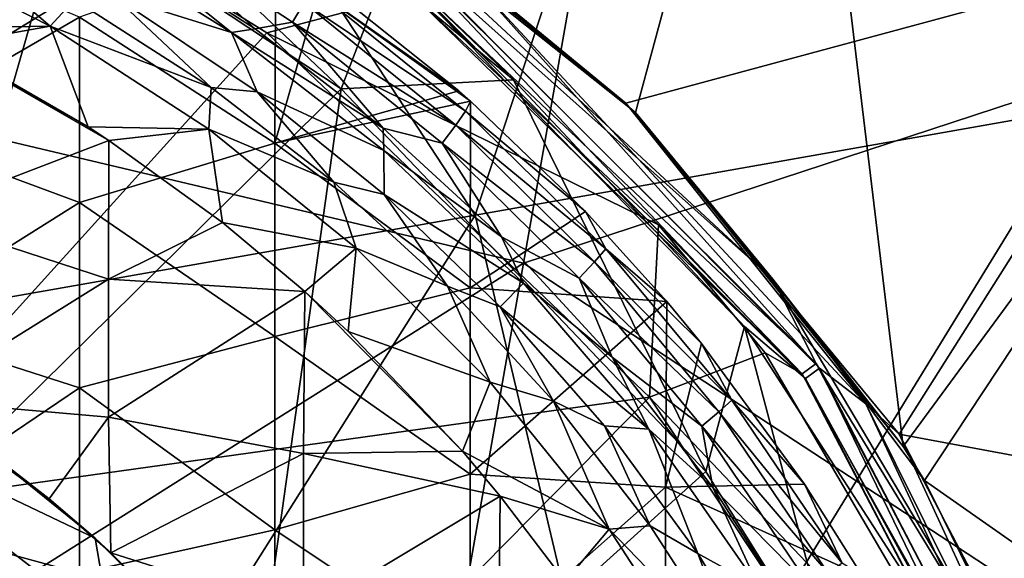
# Model space of a CAD drawing. Extents: x -65 to 803, y -691 to 80.
# Tile 270 of 281: x 750.44 to 763.76, y -105.77 to -98.47. Entities that reach past the tile are written whole.
import ezdxf

# ---------------------------------------------------------------- set-up
doc = ezdxf.new("R2010")
doc.units = 0
doc.header["$LTSCALE"] = 101.851852
for name, color, linetype in [('180', 7, 'CONTINUOUS'), ('182', 7, 'CONTINUOUS'), ('195', 7, 'CONTINUOUS'), ('196', 7, 'CONTINUOUS'), ('197', 7, 'CONTINUOUS'), ('198', 7, 'CONTINUOUS'), ('199', 7, 'CONTINUOUS'), ('214', 7, 'CONTINUOUS'), ('228', 7, 'CONTINUOUS'), ('229', 7, 'CONTINUOUS'), ('230', 7, 'CONTINUOUS'), ('256', 7, 'CONTINUOUS'), ('267', 7, 'CONTINUOUS'), ('310', 7, 'CONTINUOUS'), ('311', 7, 'CONTINUOUS'), ('312', 7, 'CONTINUOUS'), ('338', 7, 'CONTINUOUS'), ('349', 7, 'CONTINUOUS')]:
    doc.layers.add(name, color=color, linetype=linetype)

msp = doc.modelspace()

# ---------------------------------------------------------------- linework, layer by layer
at = {"layer": '180', "color": 7, "linetype": 'CONTINUOUS'}
for points in [[(751.695, -97.357, -56.867), (751.953, -97.079, -54.253), (753.621, -98.599, -56.867), (751.695, -97.357, -56.867)], [(751.953, -97.079, -54.253), (754.129, -98.509, -54.253), (753.621, -98.599, -56.867), (751.953, -97.079, -54.253)], [(754.129, -98.509, -54.253), (751.953, -97.079, -54.253), (754.284, -98.248, -51.628), (754.129, -98.509, -54.253)], [(756.468, -99.711, -48.995), (754.284, -98.248, -51.628), (754.395, -98.041, -48.995), (756.468, -99.711, -48.995)], [(756.377, -99.436, -46.7), (754.395, -98.041, -48.995), (754.521, -97.952, -46.7), (756.377, -99.436, -46.7)], [(756.468, -99.711, -48.995), (754.395, -98.041, -48.995), (756.537, -99.577, -46.7), (756.468, -99.711, -48.995)], [(756.537, -99.577, -46.7), (754.395, -98.041, -48.995), (756.377, -99.436, -46.7), (756.537, -99.577, -46.7)], [(756.335, -99.904, -51.628), (754.129, -98.509, -54.253), (754.284, -98.248, -51.628), (756.335, -99.904, -51.628)], [(756.335, -99.904, -51.628), (754.284, -98.248, -51.628), (756.468, -99.711, -48.995), (756.335, -99.904, -51.628)], [(753.621, -98.599, -56.867), (754.129, -98.509, -54.253), (755.354, -99.942, -56.867), (753.621, -98.599, -56.867)], [(754.129, -98.509, -54.253), (756.153, -100.146, -54.253), (755.354, -99.942, -56.867), (754.129, -98.509, -54.253)], [(756.153, -100.146, -54.253), (754.129, -98.509, -54.253), (756.335, -99.904, -51.628), (756.153, -100.146, -54.253)], [(758.092, -101.073, -46.7), (756.468, -99.711, -48.995), (756.537, -99.577, -46.7), (758.092, -101.073, -46.7)], [(758.366, -101.579, -48.995), (756.335, -99.904, -51.628), (756.468, -99.711, -48.995), (758.366, -101.579, -48.995)], [(758.366, -101.579, -48.995), (756.468, -99.711, -48.995), (758.092, -101.073, -46.7), (758.366, -101.579, -48.995)], [(758.212, -101.755, -51.628), (756.153, -100.146, -54.253), (756.335, -99.904, -51.628), (758.212, -101.755, -51.628)], [(758.212, -101.755, -51.628), (756.335, -99.904, -51.628), (758.366, -101.579, -48.995), (758.212, -101.755, -51.628)], [(755.354, -99.942, -56.867), (756.153, -100.146, -54.253), (756.956, -101.415, -56.867), (755.354, -99.942, -56.867)], [(756.153, -100.146, -54.253), (758.005, -101.976, -54.253), (756.956, -101.415, -56.867), (756.153, -100.146, -54.253)], [(758.005, -101.976, -54.253), (756.153, -100.146, -54.253), (758.212, -101.755, -51.628), (758.005, -101.976, -54.253)], [(759.191, -102.291, -46.7), (758.366, -101.579, -48.995), (758.092, -101.073, -46.7), (759.191, -102.291, -46.7)], [(756.956, -101.415, -56.867), (758.005, -101.976, -54.253), (758.451, -103.044, -56.867), (756.956, -101.415, -56.867)], [(760.07, -103.625, -48.995), (758.212, -101.755, -51.628), (758.366, -101.579, -48.995), (760.07, -103.625, -48.995)], [(760.07, -103.625, -48.995), (758.366, -101.579, -48.995), (759.66, -102.859, -46.7), (760.07, -103.625, -48.995)], [(759.66, -102.859, -46.7), (758.366, -101.579, -48.995), (759.191, -102.291, -46.7), (759.66, -102.859, -46.7)], [(759.897, -103.782, -51.628), (758.005, -101.976, -54.253), (758.212, -101.755, -51.628), (759.897, -103.782, -51.628)], [(759.897, -103.782, -51.628), (758.212, -101.755, -51.628), (760.07, -103.625, -48.995), (759.897, -103.782, -51.628)], [(758.005, -101.976, -54.253), (759.667, -103.979, -54.253), (758.451, -103.044, -56.867), (758.005, -101.976, -54.253)], [(759.667, -103.979, -54.253), (758.005, -101.976, -54.253), (759.897, -103.782, -51.628), (759.667, -103.979, -54.253)], [(761.056, -104.763, -46.7), (760.07, -103.625, -48.995), (759.66, -102.859, -46.7), (761.056, -104.763, -46.7)], [(758.451, -103.044, -56.867), (759.667, -103.979, -54.253), (759.812, -104.807, -56.867), (758.451, -103.044, -56.867)], [(761.562, -105.83, -48.995), (759.897, -103.782, -51.628), (760.07, -103.625, -48.995), (761.562, -105.83, -48.995)], [(761.562, -105.83, -48.995), (760.07, -103.625, -48.995), (761.056, -104.763, -46.7), (761.562, -105.83, -48.995)], [(761.373, -105.966, -51.628), (759.667, -103.979, -54.253), (759.897, -103.782, -51.628), (761.373, -105.966, -51.628)], [(761.373, -105.966, -51.628), (759.897, -103.782, -51.628), (761.562, -105.83, -48.995), (761.373, -105.966, -51.628)], [(759.667, -103.979, -54.253), (761.124, -106.137, -54.253), (759.812, -104.807, -56.867), (759.667, -103.979, -54.253)], [(761.124, -106.137, -54.253), (759.667, -103.979, -54.253), (761.373, -105.966, -51.628), (761.124, -106.137, -54.253)], [(759.812, -104.807, -56.867), (761.124, -106.137, -54.253), (761.067, -106.767, -56.867), (759.812, -104.807, -56.867)], [(761.84, -106.009, -46.7), (761.562, -105.83, -48.995), (761.056, -104.763, -46.7), (761.84, -106.009, -46.7)]]:
    msp.add_3dface(points, dxfattribs=at)
at = {"layer": '182', "color": 7, "linetype": 'CONTINUOUS'}
for points in [[(748.603, -97.332, -46.7), (748.603, -99.97, -46.7), (751.246, -98.441, -46.7), (748.603, -97.332, -46.7)], [(753.9, -97.512, -46.7), (751.246, -98.441, -46.7), (753.888, -100.148, -46.7), (753.9, -97.512, -46.7)], [(754.521, -97.952, -46.7), (753.9, -97.512, -46.7), (753.888, -100.148, -46.7), (754.521, -97.952, -46.7)], [(756.377, -99.436, -46.7), (754.521, -97.952, -46.7), (753.888, -100.148, -46.7), (756.377, -99.436, -46.7)], [(751.246, -98.441, -46.7), (748.603, -99.97, -46.7), (751.246, -100.95, -46.7), (751.246, -98.441, -46.7)], [(751.246, -98.441, -46.7), (751.246, -100.95, -46.7), (753.888, -100.148, -46.7), (751.246, -98.441, -46.7)], [(756.537, -99.577, -46.7), (756.377, -99.436, -46.7), (753.888, -100.148, -46.7), (756.537, -99.577, -46.7)], [(756.537, -99.577, -46.7), (753.888, -100.148, -46.7), (756.531, -102.105, -46.7), (756.537, -99.577, -46.7)], [(758.092, -101.073, -46.7), (756.537, -99.577, -46.7), (756.531, -102.105, -46.7), (758.092, -101.073, -46.7)], [(748.603, -99.97, -46.7), (748.603, -102.609, -46.7), (751.246, -100.95, -46.7), (748.603, -99.97, -46.7)], [(753.888, -100.148, -46.7), (751.246, -100.95, -46.7), (753.888, -102.765, -46.7), (753.888, -100.148, -46.7)], [(753.888, -100.148, -46.7), (753.888, -102.765, -46.7), (756.531, -102.105, -46.7), (753.888, -100.148, -46.7)], [(751.246, -100.95, -46.7), (748.603, -102.609, -46.7), (751.246, -103.459, -46.7), (751.246, -100.95, -46.7)], [(751.246, -100.95, -46.7), (751.246, -103.459, -46.7), (753.888, -102.765, -46.7), (751.246, -100.95, -46.7)], [(759.191, -102.291, -46.7), (758.092, -101.073, -46.7), (756.531, -102.105, -46.7), (759.191, -102.291, -46.7)], [(756.531, -102.105, -46.7), (753.888, -102.765, -46.7), (756.531, -104.626, -46.7), (756.531, -102.105, -46.7)], [(759.191, -102.291, -46.7), (756.531, -102.105, -46.7), (756.531, -104.626, -46.7), (759.191, -102.291, -46.7)], [(759.191, -102.291, -46.7), (756.531, -104.626, -46.7), (759.174, -104.801, -46.7), (759.191, -102.291, -46.7)], [(759.66, -102.859, -46.7), (759.191, -102.291, -46.7), (759.174, -104.801, -46.7), (759.66, -102.859, -46.7)], [(748.603, -102.609, -46.7), (748.603, -105.247, -46.7), (751.246, -103.459, -46.7), (748.603, -102.609, -46.7)], [(753.888, -102.765, -46.7), (751.246, -103.459, -46.7), (753.888, -105.381, -46.7), (753.888, -102.765, -46.7)], [(753.888, -102.765, -46.7), (753.888, -105.381, -46.7), (756.531, -104.626, -46.7), (753.888, -102.765, -46.7)], [(761.056, -104.763, -46.7), (759.66, -102.859, -46.7), (759.174, -104.801, -46.7), (761.056, -104.763, -46.7)], [(751.246, -103.459, -46.7), (748.603, -105.247, -46.7), (751.246, -105.968, -46.7), (751.246, -103.459, -46.7)], [(751.246, -103.459, -46.7), (751.246, -105.968, -46.7), (753.888, -105.381, -46.7), (751.246, -103.459, -46.7)], [(756.531, -104.626, -46.7), (753.888, -105.381, -46.7), (756.531, -107.147, -46.7), (756.531, -104.626, -46.7)], [(756.531, -104.626, -46.7), (756.531, -107.147, -46.7), (759.174, -104.801, -46.7), (756.531, -104.626, -46.7)], [(759.174, -104.801, -46.7), (756.531, -107.147, -46.7), (759.174, -107.296, -46.7), (759.174, -104.801, -46.7)], [(761.84, -106.009, -46.7), (761.056, -104.763, -46.7), (759.174, -104.801, -46.7), (761.84, -106.009, -46.7)], [(761.84, -106.009, -46.7), (759.174, -104.801, -46.7), (759.174, -107.296, -46.7), (761.84, -106.009, -46.7)], [(748.603, -105.247, -46.7), (748.603, -107.885, -46.7), (751.246, -105.968, -46.7), (748.603, -105.247, -46.7)], [(753.888, -105.381, -46.7), (751.246, -105.968, -46.7), (753.888, -107.998, -46.7), (753.888, -105.381, -46.7)], [(753.888, -105.381, -46.7), (753.888, -107.998, -46.7), (756.531, -107.147, -46.7), (753.888, -105.381, -46.7)]]:
    msp.add_3dface(points, dxfattribs=at)
at = {"layer": '195', "color": 7, "linetype": 'CONTINUOUS'}
for points in [[(751.09, -97.272, -57.456), (751.695, -97.357, -56.867), (753.302, -98.65, -57.456), (751.09, -97.272, -57.456)], [(751.09, -97.272, -57.456), (753.302, -98.65, -57.456), (751.706, -98.146, -57.9), (751.09, -97.272, -57.456)], [(751.695, -97.357, -56.867), (753.621, -98.599, -56.867), (753.302, -98.65, -57.456), (751.695, -97.357, -56.867)], [(751.706, -98.146, -57.9), (753.302, -98.65, -57.456), (753.649, -99.45, -57.9), (751.706, -98.146, -57.9)], [(753.621, -98.599, -56.867), (755.354, -99.942, -56.867), (753.302, -98.65, -57.456), (753.621, -98.599, -56.867)], [(753.302, -98.65, -57.456), (755.354, -99.942, -56.867), (755.362, -100.245, -57.456), (753.302, -98.65, -57.456)], [(753.302, -98.65, -57.456), (755.362, -100.245, -57.456), (753.649, -99.45, -57.9), (753.302, -98.65, -57.456)], [(753.649, -99.45, -57.9), (755.362, -100.245, -57.456), (755.365, -100.841, -57.9), (753.649, -99.45, -57.9)], [(755.354, -99.942, -56.867), (756.956, -101.415, -56.867), (755.362, -100.245, -57.456), (755.354, -99.942, -56.867)], [(755.362, -100.245, -57.456), (756.956, -101.415, -56.867), (757.251, -102.04, -57.456), (755.362, -100.245, -57.456)], [(755.362, -100.245, -57.456), (757.251, -102.04, -57.456), (755.365, -100.841, -57.9), (755.362, -100.245, -57.456)], [(755.365, -100.841, -57.9), (757.251, -102.04, -57.456), (756.938, -102.36, -57.9), (755.365, -100.841, -57.9)], [(756.956, -101.415, -56.867), (758.451, -103.044, -56.867), (757.251, -102.04, -57.456), (756.956, -101.415, -56.867)], [(757.251, -102.04, -57.456), (758.948, -104.018, -57.456), (756.938, -102.36, -57.9), (757.251, -102.04, -57.456)], [(757.251, -102.04, -57.456), (758.451, -103.044, -56.867), (758.948, -104.018, -57.456), (757.251, -102.04, -57.456)], [(756.938, -102.36, -57.9), (758.948, -104.018, -57.456), (758.346, -103.975, -57.9), (756.938, -102.36, -57.9)], [(758.451, -103.044, -56.867), (759.812, -104.807, -56.867), (758.948, -104.018, -57.456), (758.451, -103.044, -56.867)], [(758.346, -103.975, -57.9), (758.948, -104.018, -57.456), (759.612, -105.703, -57.9), (758.346, -103.975, -57.9)], [(758.948, -104.018, -57.456), (759.812, -104.807, -56.867), (760.437, -106.156, -57.456), (758.948, -104.018, -57.456)], [(758.948, -104.018, -57.456), (760.437, -106.156, -57.456), (759.612, -105.703, -57.9), (758.948, -104.018, -57.456)], [(759.812, -104.807, -56.867), (761.067, -106.767, -56.867), (760.437, -106.156, -57.456), (759.812, -104.807, -56.867)], [(759.612, -105.703, -57.9), (760.437, -106.156, -57.456), (760.726, -107.531, -57.9), (759.612, -105.703, -57.9)]]:
    msp.add_3dface(points, dxfattribs=at)
at = {"layer": '196', "color": 7, "linetype": 'CONTINUOUS'}
for points in [[(751.177, -98.2, -59.7), (751.706, -98.146, -57.9), (753.028, -99.391, -59.7), (751.177, -98.2, -59.7)], [(751.706, -98.146, -57.9), (753.649, -99.45, -57.9), (753.028, -99.391, -59.7), (751.706, -98.146, -57.9)], [(753.028, -99.391, -59.7), (753.649, -99.45, -57.9), (754.688, -100.674, -59.7), (753.028, -99.391, -59.7)], [(753.649, -99.45, -57.9), (755.365, -100.841, -57.9), (754.688, -100.674, -59.7), (753.649, -99.45, -57.9)], [(754.688, -100.674, -59.7), (755.365, -100.841, -57.9), (756.222, -102.08, -59.7), (754.688, -100.674, -59.7)], [(755.365, -100.841, -57.9), (756.938, -102.36, -57.9), (756.222, -102.08, -59.7), (755.365, -100.841, -57.9)], [(756.222, -102.08, -59.7), (756.938, -102.36, -57.9), (757.658, -103.638, -59.7), (756.222, -102.08, -59.7)], [(756.938, -102.36, -57.9), (758.346, -103.975, -57.9), (757.658, -103.638, -59.7), (756.938, -102.36, -57.9)], [(757.658, -103.638, -59.7), (758.346, -103.975, -57.9), (758.967, -105.325, -59.7), (757.658, -103.638, -59.7)], [(758.346, -103.975, -57.9), (759.612, -105.703, -57.9), (758.967, -105.325, -59.7), (758.346, -103.975, -57.9)], [(758.967, -105.325, -59.7), (759.612, -105.703, -57.9), (760.174, -107.2, -59.7), (758.967, -105.325, -59.7)], [(759.612, -105.703, -57.9), (760.726, -107.531, -57.9), (760.174, -107.2, -59.7), (759.612, -105.703, -57.9)]]:
    msp.add_3dface(points, dxfattribs=at)
at = {"layer": '197', "color": 7, "linetype": 'CONTINUOUS'}
for points in [[(749.236, -97.18, -59.7), (750.847, -98.562, -60.548), (748.564, -97.398, -60.548), (749.236, -97.18, -59.7)], [(749.236, -97.18, -59.7), (751.177, -98.2, -59.7), (750.847, -98.562, -60.548), (749.236, -97.18, -59.7)], [(748.564, -97.398, -60.548), (750.847, -98.562, -60.548), (749.004, -98.596, -60.923), (748.564, -97.398, -60.548)], [(751.177, -98.2, -59.7), (753.028, -99.391, -59.7), (750.847, -98.562, -60.548), (751.177, -98.2, -59.7)], [(749.004, -98.596, -60.923), (750.847, -98.562, -60.548), (749.436, -98.813, -60.923), (749.004, -98.596, -60.923)], [(749.436, -98.813, -60.923), (750.847, -98.562, -60.548), (751.364, -99.927, -60.923), (749.436, -98.813, -60.923)], [(753.028, -99.391, -59.7), (752.996, -99.957, -60.548), (750.847, -98.562, -60.548), (753.028, -99.391, -59.7)], [(750.847, -98.562, -60.548), (752.996, -99.957, -60.548), (751.364, -99.927, -60.923), (750.847, -98.562, -60.548)], [(753.028, -99.391, -59.7), (754.688, -100.674, -59.7), (752.996, -99.957, -60.548), (753.028, -99.391, -59.7)], [(751.364, -99.927, -60.923), (752.996, -99.957, -60.548), (751.643, -100.11, -60.923), (751.364, -99.927, -60.923)], [(751.643, -100.11, -60.923), (752.996, -99.957, -60.548), (753.18, -101.222, -60.923), (751.643, -100.11, -60.923)], [(754.688, -100.674, -59.7), (754.988, -101.57, -60.548), (752.996, -99.957, -60.548), (754.688, -100.674, -59.7)], [(752.996, -99.957, -60.548), (754.988, -101.57, -60.548), (753.18, -101.222, -60.923), (752.996, -99.957, -60.548)], [(754.688, -100.674, -59.7), (756.222, -102.08, -59.7), (754.988, -101.57, -60.548), (754.688, -100.674, -59.7)], [(753.18, -101.222, -60.923), (754.988, -101.57, -60.548), (754.293, -102.154, -60.923), (753.18, -101.222, -60.923)], [(754.293, -102.154, -60.923), (754.988, -101.57, -60.548), (754.881, -102.695, -60.923), (754.293, -102.154, -60.923)], [(754.988, -101.57, -60.548), (756.8, -103.382, -60.548), (754.881, -102.695, -60.923), (754.988, -101.57, -60.548)], [(756.222, -102.08, -59.7), (756.8, -103.382, -60.548), (754.988, -101.57, -60.548), (756.222, -102.08, -59.7)], [(756.222, -102.08, -59.7), (757.658, -103.638, -59.7), (756.8, -103.382, -60.548), (756.222, -102.08, -59.7)], [(754.881, -102.695, -60.923), (756.8, -103.382, -60.548), (756.428, -104.318, -60.923), (754.881, -102.695, -60.923)], [(756.8, -103.382, -60.548), (758.412, -105.373, -60.548), (756.428, -104.318, -60.923), (756.8, -103.382, -60.548)], [(757.658, -103.638, -59.7), (758.412, -105.373, -60.548), (756.8, -103.382, -60.548), (757.658, -103.638, -59.7)], [(757.658, -103.638, -59.7), (758.967, -105.325, -59.7), (758.412, -105.373, -60.548), (757.658, -103.638, -59.7)], [(756.428, -104.318, -60.923), (758.412, -105.373, -60.548), (756.936, -104.925, -60.923), (756.428, -104.318, -60.923)], [(756.936, -104.925, -60.923), (758.412, -105.373, -60.548), (757.814, -106.079, -60.923), (756.936, -104.925, -60.923)], [(758.412, -105.373, -60.548), (759.808, -107.523, -60.548), (757.814, -106.079, -60.923), (758.412, -105.373, -60.548)], [(758.967, -105.325, -59.7), (760.174, -107.2, -59.7), (758.412, -105.373, -60.548), (758.967, -105.325, -59.7)], [(760.174, -107.2, -59.7), (759.808, -107.523, -60.548), (758.412, -105.373, -60.548), (760.174, -107.2, -59.7)]]:
    msp.add_3dface(points, dxfattribs=at)
at = {"layer": '198', "color": 7, "linetype": 'CONTINUOUS'}
for points in [[(749.004, -98.596, -60.923), (751.643, -100.11, -60.923), (748.994, -101.127, -61.064), (749.004, -98.596, -60.923)], [(749.004, -98.596, -60.923), (749.436, -98.813, -60.923), (751.364, -99.927, -60.923), (749.004, -98.596, -60.923)], [(749.004, -98.596, -60.923), (751.364, -99.927, -60.923), (751.643, -100.11, -60.923), (749.004, -98.596, -60.923)], [(751.643, -100.11, -60.923), (751.636, -101.988, -61.022), (748.994, -101.127, -61.064), (751.643, -100.11, -60.923)], [(751.643, -100.11, -60.923), (753.18, -101.222, -60.923), (751.636, -101.988, -61.022), (751.643, -100.11, -60.923)], [(748.994, -101.127, -61.064), (751.636, -101.988, -61.022), (749.008, -103.626, -61.185), (748.994, -101.127, -61.064)], [(753.18, -101.222, -60.923), (754.293, -102.154, -60.923), (751.636, -101.988, -61.022), (753.18, -101.222, -60.923)], [(751.636, -101.988, -61.022), (751.636, -103.856, -61.11), (749.008, -103.626, -61.185), (751.636, -101.988, -61.022)], [(751.636, -101.988, -61.022), (754.293, -102.154, -60.923), (751.636, -103.856, -61.11), (751.636, -101.988, -61.022)], [(754.293, -102.154, -60.923), (754.276, -104.346, -61.025), (751.636, -103.856, -61.11), (754.293, -102.154, -60.923)], [(754.293, -102.154, -60.923), (756.428, -104.318, -60.923), (754.276, -104.346, -61.025), (754.293, -102.154, -60.923)], [(754.293, -102.154, -60.923), (754.881, -102.695, -60.923), (756.428, -104.318, -60.923), (754.293, -102.154, -60.923)], [(749.008, -103.626, -61.185), (751.636, -103.856, -61.11), (750.833, -104.961, -61.185), (749.008, -103.626, -61.185)], [(751.636, -103.856, -61.11), (751.667, -105.691, -61.185), (750.833, -104.961, -61.185), (751.636, -103.856, -61.11)], [(751.636, -103.856, -61.11), (754.276, -104.346, -61.025), (751.667, -105.691, -61.185), (751.636, -103.856, -61.11)], [(754.276, -104.346, -61.025), (754.276, -106.522, -61.112), (751.667, -105.691, -61.185), (754.276, -104.346, -61.025)], [(756.428, -104.318, -60.923), (756.936, -104.925, -60.923), (754.276, -104.346, -61.025), (756.428, -104.318, -60.923)], [(754.276, -104.346, -61.025), (756.936, -104.925, -60.923), (754.276, -106.522, -61.112), (754.276, -104.346, -61.025)], [(756.936, -104.925, -60.923), (756.916, -107.201, -61.011), (754.276, -106.522, -61.112), (756.936, -104.925, -60.923)], [(756.936, -104.925, -60.923), (757.814, -106.079, -60.923), (756.916, -107.201, -61.011), (756.936, -104.925, -60.923)], [(751.667, -105.691, -61.185), (754.276, -106.522, -61.112), (752.761, -106.793, -61.185), (751.667, -105.691, -61.185)]]:
    msp.add_3dface(points, dxfattribs=at)
at = {"layer": '199', "color": 7, "linetype": 'CONTINUOUS'}
for points in [[(749.008, -103.626, -61.185), (750.833, -104.961, -61.185), (749.893, -104.228, -61.308), (749.008, -103.626, -61.185)], [(749.893, -104.228, -61.308), (750.833, -104.961, -61.185), (751.455, -105.493, -61.308), (749.893, -104.228, -61.308)], [(750.833, -104.961, -61.185), (751.667, -105.691, -61.185), (751.455, -105.493, -61.308), (750.833, -104.961, -61.185)], [(751.667, -105.691, -61.185), (752.761, -106.793, -61.185), (751.455, -105.493, -61.308), (751.667, -105.691, -61.185)], [(751.455, -105.493, -61.308), (752.761, -106.793, -61.185), (752.876, -106.915, -61.308), (751.455, -105.493, -61.308)]]:
    msp.add_3dface(points, dxfattribs=at)
at = {"layer": '214', "color": 7, "linetype": 'CONTINUOUS'}
for points in [[(747.838, -103.772, -61.231), (751.663, -106.707, -61.231), (746.523, -106.051, -60.981), (747.838, -103.772, -61.231)], [(749.893, -104.228, -61.308), (751.455, -105.493, -61.308), (747.838, -103.772, -61.231), (749.893, -104.228, -61.308)], [(747.838, -103.772, -61.231), (751.455, -105.493, -61.308), (751.663, -106.707, -61.231), (747.838, -103.772, -61.231)], [(751.455, -105.493, -61.308), (752.876, -106.915, -61.308), (751.663, -106.707, -61.231), (751.455, -105.493, -61.308)]]:
    msp.add_3dface(points, dxfattribs=at)
at = {"layer": '228', "color": 7, "linetype": 'CONTINUOUS'}
for points in [[(755.385, -97.85, 150.1), (749.51, -94.409, 150.1), (754.786, -99.412, 150.1), (755.385, -97.85, 150.1)], [(754.786, -99.412, 150.1), (749.51, -94.409, 150.1), (751.037, -96.928, 150.1), (754.786, -99.412, 150.1)], [(757.116, -99.291, 150.1), (755.385, -97.85, 150.1), (754.786, -99.412, 150.1), (757.116, -99.291, 150.1)], [(757.116, -99.291, 150.1), (754.786, -99.412, 150.1), (759.718, -104.589, 150.1), (757.116, -99.291, 150.1)], [(760.241, -102.628, 150.1), (757.116, -99.291, 150.1), (759.718, -104.589, 150.1), (760.241, -102.628, 150.1)], [(761.535, -107.507, 150.1), (760.241, -102.628, 150.1), (759.718, -104.589, 150.1), (761.535, -107.507, 150.1)], [(763.15, -107.141, 150.1), (760.241, -102.628, 150.1), (761.535, -107.507, 150.1), (763.15, -107.141, 150.1)]]:
    msp.add_3dface(points, dxfattribs=at)
at = {"layer": '229', "color": 7, "linetype": 'CONTINUOUS'}
for points in [[(754.118, -95.981, 119.74), (756.382, -97.746, 123.451), (758.639, -99.604, 118.729), (754.118, -95.981, 119.74)], [(755.241, -97.16, 132.337), (755.103, -97.347, 141.223), (761.068, -103.33, 141.223), (755.241, -97.16, 132.337)], [(761.256, -103.192, 132.337), (756.382, -97.746, 123.451), (755.241, -97.16, 132.337), (761.256, -103.192, 132.337)], [(761.256, -103.192, 132.337), (755.241, -97.16, 132.337), (761.068, -103.33, 141.223), (761.256, -103.192, 132.337)], [(755.385, -97.85, 150.1), (757.116, -99.291, 150.1), (755.103, -97.347, 141.223), (755.385, -97.85, 150.1)], [(757.116, -99.291, 150.1), (760.241, -102.628, 150.1), (755.103, -97.347, 141.223), (757.116, -99.291, 150.1)], [(755.103, -97.347, 141.223), (760.241, -102.628, 150.1), (761.068, -103.33, 141.223), (755.103, -97.347, 141.223)], [(756.382, -97.746, 123.451), (761.884, -103.674, 123.451), (758.639, -99.604, 118.729), (756.382, -97.746, 123.451)], [(761.884, -103.674, 123.451), (756.382, -97.746, 123.451), (761.256, -103.192, 132.337), (761.884, -103.674, 123.451)], [(758.639, -99.604, 118.729), (761.884, -103.674, 123.451), (762.333, -104.084, 118.032), (758.639, -99.604, 118.729)], [(760.241, -102.628, 150.1), (763.15, -107.141, 150.1), (761.068, -103.33, 141.223), (760.241, -102.628, 150.1)], [(761.256, -103.192, 132.337), (761.068, -103.33, 141.223), (764.964, -110.827, 141.223), (761.256, -103.192, 132.337)], [(765.185, -110.752, 132.337), (761.884, -103.674, 123.451), (761.256, -103.192, 132.337), (765.185, -110.752, 132.337)], [(765.185, -110.752, 132.337), (761.256, -103.192, 132.337), (764.964, -110.827, 141.223), (765.185, -110.752, 132.337)], [(761.068, -103.33, 141.223), (763.15, -107.141, 150.1), (764.964, -110.827, 141.223), (761.068, -103.33, 141.223)], [(761.884, -103.674, 123.451), (765.485, -110.917, 123.451), (762.333, -104.084, 118.032), (761.884, -103.674, 123.451)], [(765.485, -110.917, 123.451), (761.884, -103.674, 123.451), (765.185, -110.752, 132.337), (765.485, -110.917, 123.451)], [(762.333, -104.084, 118.032), (765.485, -110.917, 123.451), (765.038, -109.24, 117.624), (762.333, -104.084, 118.032)]]:
    msp.add_3dface(points, dxfattribs=at)
at = {"layer": '230', "color": 7, "linetype": 'CONTINUOUS'}
for points in [[(754.118, -95.981, 119.74), (758.639, -99.604, 118.729), (766.511, -97.473, 110.866), (754.118, -95.981, 119.74)], [(758.639, -99.604, 118.729), (762.333, -104.084, 118.032), (766.511, -97.473, 110.866), (758.639, -99.604, 118.729)], [(762.333, -104.084, 118.032), (769.783, -105.474, 111.78), (766.511, -97.473, 110.866), (762.333, -104.084, 118.032)], [(762.333, -104.084, 118.032), (765.038, -109.24, 117.624), (769.783, -105.474, 111.78), (762.333, -104.084, 118.032)]]:
    msp.add_3dface(points, dxfattribs=at)
at = {"layer": '256', "color": 7, "linetype": 'CONTINUOUS'}
for points in [[(768.185, -90.05, 53.2), (764.851, -99.664, 53.2), (759.743, -91.538, 53.2), (768.185, -90.05, 53.2)], [(759.743, -91.538, 53.2), (756.597, -101.119, 53.2), (751.301, -93.027, 53.2), (759.743, -91.538, 53.2)], [(764.851, -99.664, 53.2), (756.597, -101.119, 53.2), (759.743, -91.538, 53.2), (764.851, -99.664, 53.2)], [(751.301, -93.027, 53.2), (748.342, -102.575, 53.2), (742.858, -94.516, 53.2), (751.301, -93.027, 53.2)], [(756.597, -101.119, 53.2), (748.342, -102.575, 53.2), (751.301, -93.027, 53.2), (756.597, -101.119, 53.2)], [(764.851, -99.664, 53.2), (758.652, -109.783, 53.2), (756.597, -101.119, 53.2), (764.851, -99.664, 53.2)], [(767.111, -108.292, 53.2), (758.652, -109.783, 53.2), (764.851, -99.664, 53.2), (767.111, -108.292, 53.2)], [(756.597, -101.119, 53.2), (750.193, -111.275, 53.2), (748.342, -102.575, 53.2), (756.597, -101.119, 53.2)], [(758.652, -109.783, 53.2), (750.193, -111.275, 53.2), (756.597, -101.119, 53.2), (758.652, -109.783, 53.2)]]:
    msp.add_3dface(points, dxfattribs=at)
at = {"layer": '267', "color": 7, "linetype": 'CONTINUOUS'}
for points in [[(751.037, -96.928, 150.1), (745.641, -94.734, 150.1), (748.562, -105.545, 152.128), (751.037, -96.928, 150.1)], [(754.786, -99.412, 150.1), (751.037, -96.928, 150.1), (748.562, -105.545, 152.128), (754.786, -99.412, 150.1)], [(753.245, -110.438, 152.128), (754.786, -99.412, 150.1), (748.562, -105.545, 152.128), (753.245, -110.438, 152.128)], [(759.718, -104.589, 150.1), (754.786, -99.412, 150.1), (753.245, -110.438, 152.128), (759.718, -104.589, 150.1)], [(761.535, -107.507, 150.1), (759.718, -104.589, 150.1), (753.245, -110.438, 152.128), (761.535, -107.507, 150.1)], [(753.245, -110.438, 152.128), (748.562, -105.545, 152.128), (745.821, -115.167, 153.341), (753.245, -110.438, 152.128)]]:
    msp.add_3dface(points, dxfattribs=at)
at = {"layer": '310', "color": 7, "linetype": 'CONTINUOUS'}
for points in [[(750.863, -96.834, -44.7), (755.742, -98.128, -44.7), (753.781, -98.652, -44.7), (750.863, -96.834, -44.7)], [(755.742, -98.128, -44.7), (759.079, -101.254, -44.7), (753.781, -98.652, -44.7), (755.742, -98.128, -44.7)], [(759.079, -101.254, -44.7), (758.958, -103.584, -44.7), (753.781, -98.652, -44.7), (759.079, -101.254, -44.7)], [(759.079, -101.254, -44.7), (760.52, -102.985, -44.7), (758.958, -103.584, -44.7), (759.079, -101.254, -44.7)], [(760.52, -102.985, -44.7), (763.961, -108.86, -44.7), (758.958, -103.584, -44.7), (760.52, -102.985, -44.7)], [(758.958, -103.584, -44.7), (763.961, -108.86, -44.7), (761.442, -107.333, -44.7), (758.958, -103.584, -44.7)]]:
    msp.add_3dface(points, dxfattribs=at)
at = {"layer": '311', "color": 7, "linetype": 'CONTINUOUS'}
for points in [[(758.766, -99.73, -13.329), (754.696, -96.485, -18.051), (754.286, -96.037, -12.632), (758.766, -99.73, -13.329)], [(760.624, -101.988, -18.051), (754.696, -96.485, -18.051), (758.766, -99.73, -13.329), (760.624, -101.988, -18.051)], [(754.696, -96.485, -18.051), (760.624, -101.988, -18.051), (755.177, -97.113, -26.937), (754.696, -96.485, -18.051)], [(755.177, -97.113, -26.937), (761.21, -103.129, -26.937), (755.04, -97.301, -35.823), (755.177, -97.113, -26.937)], [(755.177, -97.113, -26.937), (760.624, -101.988, -18.051), (761.21, -103.129, -26.937), (755.177, -97.113, -26.937)], [(761.022, -103.267, -35.823), (755.742, -98.128, -44.7), (755.04, -97.301, -35.823), (761.022, -103.267, -35.823)], [(761.21, -103.129, -26.937), (761.022, -103.267, -35.823), (755.04, -97.301, -35.823), (761.21, -103.129, -26.937)], [(759.079, -101.254, -44.7), (755.742, -98.128, -44.7), (761.022, -103.267, -35.823), (759.079, -101.254, -44.7)], [(762.389, -104.252, -14.34), (760.624, -101.988, -18.051), (758.766, -99.73, -13.329), (762.389, -104.252, -14.34)], [(760.52, -102.985, -44.7), (759.079, -101.254, -44.7), (761.022, -103.267, -35.823), (760.52, -102.985, -44.7)], [(764.753, -108.943, -18.051), (760.624, -101.988, -18.051), (762.679, -104.711, -14.451), (764.753, -108.943, -18.051)], [(760.624, -101.988, -18.051), (764.753, -108.943, -18.051), (761.21, -103.129, -26.937), (760.624, -101.988, -18.051)], [(762.679, -104.711, -14.451), (760.624, -101.988, -18.051), (762.389, -104.252, -14.34), (762.679, -104.711, -14.451)], [(763.961, -108.86, -44.7), (760.52, -102.985, -44.7), (761.022, -103.267, -35.823), (763.961, -108.86, -44.7)], [(761.21, -103.129, -26.937), (765.159, -110.678, -26.937), (761.022, -103.267, -35.823), (761.21, -103.129, -26.937)], [(761.21, -103.129, -26.937), (764.753, -108.943, -18.051), (765.159, -110.678, -26.937), (761.21, -103.129, -26.937)], [(764.939, -110.753, -35.823), (763.961, -108.86, -44.7), (761.022, -103.267, -35.823), (764.939, -110.753, -35.823)], [(765.159, -110.678, -26.937), (764.939, -110.753, -35.823), (761.022, -103.267, -35.823), (765.159, -110.678, -26.937)], [(764.99, -109.363, -15.676), (764.753, -108.943, -18.051), (762.679, -104.711, -14.451), (764.99, -109.363, -15.676)]]:
    msp.add_3dface(points, dxfattribs=at)
at = {"layer": '312', "color": 7, "linetype": 'CONTINUOUS'}
for points in [[(758.766, -99.73, -13.329), (754.286, -96.037, -12.632), (760.896, -91.859, -5.466), (758.766, -99.73, -13.329)], [(762.389, -104.252, -14.34), (758.766, -99.73, -13.329), (760.896, -91.859, -5.466), (762.389, -104.252, -14.34)], [(762.389, -104.252, -14.34), (760.896, -91.859, -5.466), (768.279, -96.24, -4.002), (762.389, -104.252, -14.34)], [(762.679, -104.711, -14.451), (762.389, -104.252, -14.34), (768.279, -96.24, -4.002), (762.679, -104.711, -14.451)], [(762.679, -104.711, -14.451), (768.279, -96.24, -4.002), (769.708, -109.644, -12.205), (762.679, -104.711, -14.451)], [(764.99, -109.363, -15.676), (762.679, -104.711, -14.451), (769.708, -109.644, -12.205), (764.99, -109.363, -15.676)]]:
    msp.add_3dface(points, dxfattribs=at)
at = {"layer": '338', "color": 7, "linetype": 'CONTINUOUS'}
for points in [[(768.32, -90.185, 52.2), (758.706, -93.518, 52.2), (766.831, -98.627, 52.2), (768.32, -90.185, 52.2)], [(750.078, -91.259, 52.2), (748.586, -99.718, 52.2), (758.706, -93.518, 52.2), (750.078, -91.259, 52.2)], [(758.706, -93.518, 52.2), (748.586, -99.718, 52.2), (757.25, -101.773, 52.2), (758.706, -93.518, 52.2)], [(758.706, -93.518, 52.2), (757.25, -101.773, 52.2), (766.831, -98.627, 52.2), (758.706, -93.518, 52.2)], [(766.831, -98.627, 52.2), (757.25, -101.773, 52.2), (765.343, -107.069, 52.2), (766.831, -98.627, 52.2)], [(748.586, -99.718, 52.2), (747.095, -108.177, 52.2), (757.25, -101.773, 52.2), (748.586, -99.718, 52.2)], [(757.25, -101.773, 52.2), (747.095, -108.177, 52.2), (755.795, -110.028, 52.2), (757.25, -101.773, 52.2)], [(757.25, -101.773, 52.2), (755.795, -110.028, 52.2), (765.343, -107.069, 52.2), (757.25, -101.773, 52.2)]]:
    msp.add_3dface(points, dxfattribs=at)
at = {"layer": '349', "color": 7, "linetype": 'CONTINUOUS'}
for points in [[(743.121, -94.159, -44.7), (750.863, -96.834, -44.7), (741.62, -102.67, -46.728), (743.121, -94.159, -44.7)], [(741.62, -102.67, -46.728), (750.863, -96.834, -44.7), (747.932, -105.124, -46.728), (741.62, -102.67, -46.728)], [(750.863, -96.834, -44.7), (753.781, -98.652, -44.7), (747.932, -105.124, -46.728), (750.863, -96.834, -44.7)], [(753.781, -98.652, -44.7), (758.958, -103.584, -44.7), (747.932, -105.124, -46.728), (753.781, -98.652, -44.7)], [(747.932, -105.124, -46.728), (758.958, -103.584, -44.7), (752.824, -109.808, -46.728), (747.932, -105.124, -46.728)], [(758.958, -103.584, -44.7), (761.442, -107.333, -44.7), (752.824, -109.808, -46.728), (758.958, -103.584, -44.7)], [(747.932, -105.124, -46.728), (752.824, -109.808, -46.728), (743.202, -112.549, -47.941), (747.932, -105.124, -46.728)]]:
    msp.add_3dface(points, dxfattribs=at)

doc.saveas('drawing.dxf')
